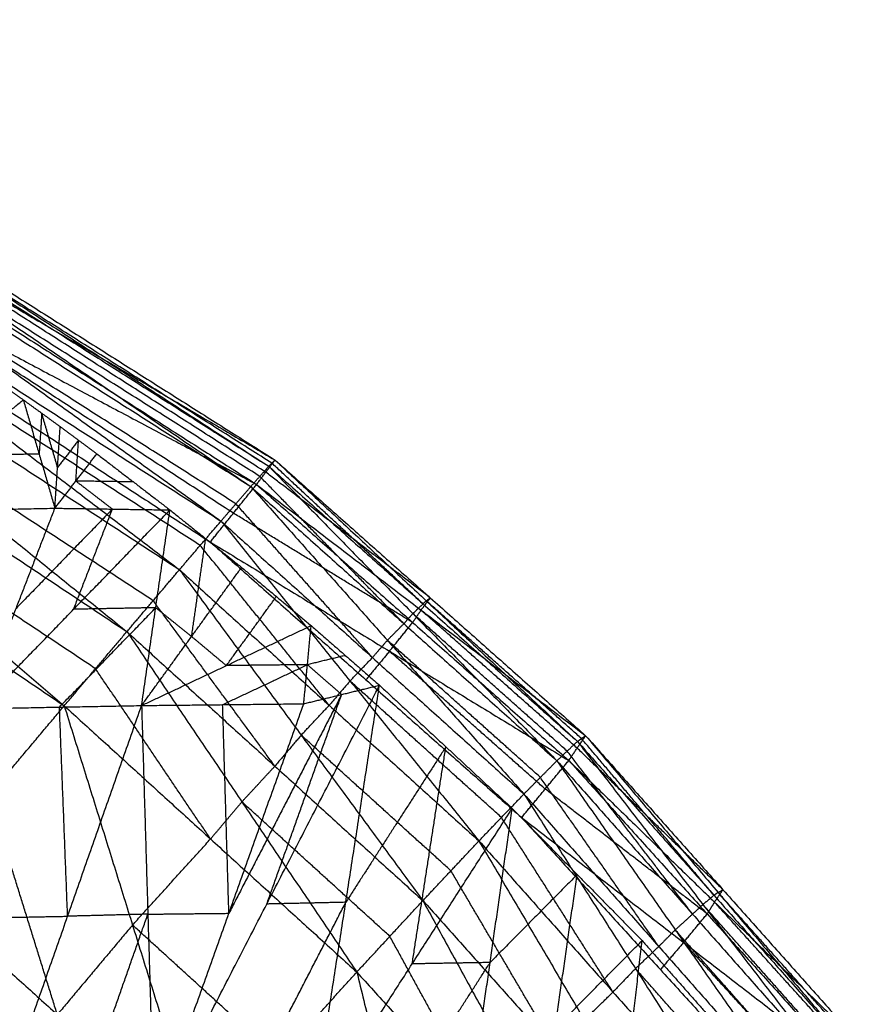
# Model space of a CAD drawing. Header units: millimetres. Extents: x -106 to 110, y -96 to 120.
# Tile 1002 of 1020: x 69.37 to 74.93, y 91.47 to 97.99. Entities that reach past the tile are written whole.
import ezdxf

# ---------------------------------------------------------------- set-up
doc = ezdxf.new("R2010")
doc.units = ezdxf.units.MM
doc.header["$MEASUREMENT"] = 0
doc.layers.add('Default', color=7, linetype='Continuous', true_color=0x000000)

msp = doc.modelspace()

# ---------------------------------------------------------------- linework, layer by layer
at = {"layer": 'Default'}
for points in [[(66.4545, 97.986, 11.8029), (68.7365, 96.5071, 11.7368), (71.0184, 95.0282, 11.6708)], [(66.4545, 97.986, 11.8029), (68.7572, 96.5279, 11.517), (71.0599, 95.0699, 11.2311)], [(66.4336, 97.9359, 12.1704), (68.6667, 96.415, 12.1575), (70.8997, 94.8941, 12.1446)], [(66.4336, 97.9359, 12.1704), (68.726, 96.4821, 11.9206), (71.0184, 95.0282, 11.6708)], [(66.3321, 97.8492, 11.2026), (68.6348, 96.3786, 10.8696), (70.9376, 94.9081, 10.5366)], [(66.3321, 97.8492, 11.2026), (68.696, 96.4595, 11.2169), (71.0599, 95.0699, 11.2311)], [(66.3494, 97.7969, 12.5593), (68.5258, 96.2311, 12.5904), (70.7022, 94.6654, 12.6214)], [(66.3494, 97.7969, 12.5593), (68.6246, 96.3455, 12.352), (70.8997, 94.8941, 12.1446)], [(66.1992, 97.5667, 12.9434), (68.3133, 95.9551, 13.0043), (70.4273, 94.3435, 13.0653)], [(66.1992, 97.5667, 12.9434), (68.4507, 96.1161, 12.7824), (70.7022, 94.6654, 12.6214)], [(66.0672, 97.4994, 10.7926), (68.3493, 96.0132, 10.4417), (70.6313, 94.5271, 10.0907)], [(66.0672, 97.4994, 10.7926), (68.5024, 96.2038, 10.6646), (70.9376, 94.9081, 10.5366)], [(65.9829, 97.2472, 13.2929), (68.0311, 95.5902, 13.3662), (70.0793, 93.9333, 13.4396)], [(65.9829, 97.2472, 13.2929), (68.2051, 95.7953, 13.1791), (70.4273, 94.3435, 13.0653)], [(65.7026, 96.8429, 13.5777), (67.6837, 95.1425, 13.6439), (69.6647, 93.4422, 13.7102)], [(65.7026, 96.8429, 13.5777), (67.891, 95.3881, 13.5087), (70.0793, 93.9333, 13.4396)], [(71.0391, 95.049, 11.4509), (69.8878, 95.7781, 11.5939), (68.7365, 96.5071, 11.7368)], [(70.9987, 94.989, 10.8838), (69.8474, 95.7243, 11.0504), (68.696, 96.4595, 11.2169)], [(70.9591, 94.9612, 11.9077), (69.8129, 95.6881, 12.0326), (68.6667, 96.415, 12.1575)], [(65.3623, 96.3613, 13.7701), (67.5135, 94.9017, 13.7401), (69.6647, 93.4422, 13.7102)], [(70.7844, 94.7176, 10.3137), (69.6434, 95.4607, 10.4891), (68.5024, 96.2038, 10.6646)], [(70.801, 94.7798, 12.383), (69.6634, 95.5055, 12.4867), (68.5258, 96.2311, 12.5904)], [(70.5648, 94.5045, 12.8433), (69.439, 95.2298, 12.9238), (68.3133, 95.9551, 13.0043)], [(69.1458, 95.6442, 10.1985), (69.2696, 95.5564, 10.1853), (69.3934, 95.4685, 10.1721)], [(70.2533, 94.1384, 13.2524), (69.1422, 94.8643, 13.3093), (68.0311, 95.5902, 13.3662)], [(68.4924, 94.7282, 9.3829), (68.9429, 95.0984, 9.7775), (69.3934, 95.4685, 10.1721)], [(69.3934, 95.4685, 10.1721), (69.4981, 95.1096, 9.9928), (69.6028, 94.7507, 9.8134)], [(69.3934, 95.4685, 10.1721), (69.5156, 95.3797, 10.1608), (69.6379, 95.291, 10.1494)], [(69.5156, 95.3797, 10.1608), (69.5069, 95.2447, 10.0768), (69.4981, 95.1096, 9.9928)], [(69.6204, 95.0208, 9.9814), (69.568, 95.2003, 10.0711), (69.5156, 95.3797, 10.1608)], [(69.6028, 94.7507, 9.8134), (69.6204, 95.0208, 9.9814), (69.6379, 95.291, 10.1494)], [(69.6379, 95.291, 10.1494), (69.7593, 95.2008, 10.1397), (69.8807, 95.1106, 10.1301)], [(69.872, 93.6877, 13.5749), (68.7778, 94.4151, 13.6094), (67.6837, 95.1425, 13.6439)], [(69.7593, 95.2008, 10.1397), (69.6898, 95.1108, 10.0606), (69.6204, 95.0208, 9.9814)], [(69.7418, 94.9306, 9.9717), (69.7505, 95.0657, 10.0557), (69.7593, 95.2008, 10.1397)], [(69.4981, 95.1096, 9.9928), (69.2205, 95.104, 9.8852), (68.9429, 95.0984, 9.7775)], [(69.6028, 94.7507, 9.8134), (69.7418, 94.9306, 9.9717), (69.8807, 95.1106, 10.1301)], [(69.8807, 95.1106, 10.1301), (70.1223, 94.925, 10.1157), (70.3639, 94.7394, 10.1013)], [(70.8997, 94.8941, 12.1446), (70.9591, 94.9612, 11.9077), (71.0184, 95.0282, 11.6708)], [(70.9376, 94.9081, 10.5366), (70.9987, 94.989, 10.8838), (71.0599, 95.0699, 11.2311)], [(71.0184, 95.0282, 11.6708), (71.0391, 95.049, 11.4509), (71.0599, 95.0699, 11.2311)], [(71.0184, 95.0282, 11.6708), (71.9721, 94.0531, 11.9068), (72.9258, 93.0781, 12.1427)], [(71.0184, 95.0282, 11.6708), (72.04, 94.1172, 11.6762), (73.0617, 93.2061, 11.6816)], [(72.04, 94.1172, 11.6762), (71.5396, 94.5831, 11.5636), (71.0391, 95.049, 11.4509)], [(71.0599, 95.0699, 11.2311), (72.0608, 94.138, 11.4563), (73.0617, 93.2061, 11.6816)], [(71.0599, 95.0699, 11.2311), (72.088, 94.157, 11.2429), (73.116, 93.2441, 11.2546)], [(71.9127, 93.9861, 12.1437), (71.4359, 94.4736, 12.0257), (70.9591, 94.9612, 11.9077)], [(72.088, 94.157, 11.2429), (71.5433, 94.573, 11.0634), (70.9987, 94.989, 10.8838)], [(69.7418, 94.9306, 9.9717), (69.8626, 94.8378, 9.9645), (69.9834, 94.745, 9.9573)], [(70.1223, 94.925, 10.1157), (69.932, 94.9278, 10.0437), (69.7418, 94.9306, 9.9717)], [(70.6313, 94.5271, 10.0907), (70.7844, 94.7176, 10.3137), (70.9376, 94.9081, 10.5366)], [(70.7022, 94.6654, 12.6214), (70.801, 94.7798, 12.383), (70.8997, 94.8941, 12.1446)], [(70.8997, 94.8941, 12.1446), (71.8036, 93.876, 12.3761), (72.7076, 92.8579, 12.6075)], [(70.8997, 94.8941, 12.1446), (71.9127, 93.9861, 12.1437), (72.9258, 93.0781, 12.1427)], [(70.9376, 94.9081, 10.5366), (71.971, 93.9941, 10.56), (73.0044, 93.0802, 10.5834)], [(70.9376, 94.9081, 10.5366), (72.0268, 94.0761, 10.8956), (73.116, 93.2441, 11.2546)], [(68.4924, 94.7282, 9.3829), (69.0476, 94.7394, 9.5982), (69.6028, 94.7507, 9.8134)], [(69.0892, 93.4233, 8.9628), (69.346, 94.087, 9.3881), (69.6028, 94.7507, 9.8134)], [(69.6028, 94.7507, 9.8134), (69.9834, 94.745, 9.9573), (70.3639, 94.7394, 10.1013)], [(71.7049, 93.7617, 12.6144), (71.2529, 94.2707, 12.4987), (70.801, 94.7798, 12.383)], [(69.0892, 93.4233, 8.9628), (69.7266, 94.0813, 9.5321), (70.3639, 94.7394, 10.1013)], [(69.9834, 94.745, 9.9573), (69.6647, 94.416, 9.6727), (69.346, 94.087, 9.3881)], [(69.7266, 94.0813, 9.5321), (69.855, 94.4132, 9.7447), (69.9834, 94.745, 9.9573)], [(70.1766, 93.444, 9.3934), (70.2703, 94.0917, 9.7473), (70.3639, 94.7394, 10.1013)], [(70.3639, 94.7394, 10.1013), (70.6012, 94.549, 10.0935), (70.8385, 94.3586, 10.0858)], [(71.971, 93.9941, 10.56), (71.3777, 94.3559, 10.4368), (70.7844, 94.7176, 10.3137)], [(70.4273, 94.3435, 13.0653), (70.5648, 94.5045, 12.8433), (70.7022, 94.6654, 12.6214)], [(70.7022, 94.6654, 12.6214), (71.5561, 93.6065, 12.8312), (72.4099, 92.5475, 13.041)], [(70.7022, 94.6654, 12.6214), (71.7049, 93.7617, 12.6144), (72.7076, 92.8579, 12.6075)], [(70.5075, 93.9013, 9.7396), (70.5544, 94.2251, 9.9166), (70.6012, 94.549, 10.0935)], [(71.4186, 93.4455, 13.0531), (70.9917, 93.975, 12.9482), (70.5648, 94.5045, 12.8433)], [(70.6313, 94.5271, 10.0907), (71.6618, 93.6145, 10.1239), (72.6923, 92.702, 10.1571)], [(70.6313, 94.5271, 10.0907), (71.8178, 93.8036, 10.3371), (73.0044, 93.0802, 10.5834)], [(70.1766, 93.444, 9.3934), (70.5075, 93.9013, 9.7396), (70.8385, 94.3586, 10.0858)], [(70.8385, 94.3586, 10.0858), (71.0687, 94.1658, 10.0845), (71.299, 93.973, 10.0833)], [(70.0793, 93.9333, 13.4396), (70.2533, 94.1384, 13.2524), (70.4273, 94.3435, 13.0653)], [(70.4273, 94.3435, 13.0653), (71.233, 93.2477, 13.2362), (72.0386, 92.1519, 13.4071)], [(70.4273, 94.3435, 13.0653), (71.4186, 93.4455, 13.0531), (72.4099, 92.5475, 13.041)], [(70.7378, 93.7085, 9.7383), (70.9033, 93.9372, 9.9114), (71.0687, 94.1658, 10.0845)], [(71.059, 93.0426, 13.4234), (70.6562, 93.5905, 13.3379), (70.2533, 94.1384, 13.2524)], [(71.9721, 94.0531, 11.9068), (72.0061, 94.0852, 11.7915), (72.04, 94.1172, 11.6762)], [(72.0268, 94.0761, 10.8956), (72.0574, 94.1165, 11.0692), (72.088, 94.157, 11.2429)], [(72.0608, 94.138, 11.4563), (72.0504, 94.1276, 11.5663), (72.04, 94.1172, 11.6762)], [(72.0608, 94.138, 11.4563), (72.0744, 94.1475, 11.3496), (72.088, 94.157, 11.2429)], [(73.0889, 93.2251, 11.4681), (72.5748, 93.6816, 11.4622), (72.0608, 94.138, 11.4563)], [(69.6329, 93.4336, 9.1781), (69.9516, 93.7627, 9.4627), (70.2703, 94.0917, 9.7473)], [(70.2703, 94.0917, 9.7473), (69.9984, 94.0865, 9.6397), (69.7266, 94.0813, 9.5321)], [(70.2703, 94.0917, 9.7473), (70.3889, 93.9965, 9.7435), (70.5075, 93.9013, 9.7396)], [(71.9721, 94.0531, 11.9068), (71.9424, 94.0196, 12.0252), (71.9127, 93.9861, 12.1437)], [(72.0268, 94.0761, 10.8956), (71.9989, 94.0351, 10.7278), (71.971, 93.9941, 10.56)], [(72.9937, 93.1421, 11.9122), (72.4829, 93.5976, 11.9095), (71.9721, 94.0531, 11.9068)], [(73.0602, 93.1621, 10.919), (72.5435, 93.6191, 10.9073), (72.0268, 94.0761, 10.8956)], [(70.1766, 93.444, 9.3934), (70.7378, 93.7085, 9.7383), (71.299, 93.973, 10.0833)], [(71.25, 93.4556, 9.8318), (71.2745, 93.7143, 9.9575), (71.299, 93.973, 10.0833)], [(71.299, 93.973, 10.0833), (71.5253, 93.7756, 10.0883), (71.7516, 93.5782, 10.0932)], [(71.8036, 93.876, 12.3761), (71.8582, 93.9311, 12.2599), (71.9127, 93.9861, 12.1437)], [(71.8178, 93.8036, 10.3371), (71.8944, 93.8989, 10.4485), (71.971, 93.9941, 10.56)], [(69.6647, 93.4422, 13.7102), (69.872, 93.6877, 13.5749), (70.0793, 93.9333, 13.4396)], [(70.0793, 93.9333, 13.4396), (70.8404, 92.8059, 13.556), (71.6015, 91.6785, 13.6724)], [(70.0793, 93.9333, 13.4396), (71.059, 93.0426, 13.4234), (72.0386, 92.1519, 13.4071)], [(70.5075, 93.9013, 9.7396), (70.6227, 93.8049, 9.739), (70.7378, 93.7085, 9.7383)], [(71.8036, 93.876, 12.3761), (71.7543, 93.8189, 12.4953), (71.7049, 93.7617, 12.6144)], [(72.8167, 92.968, 12.3751), (72.3101, 93.422, 12.3756), (71.8036, 93.876, 12.3761)], [(71.5253, 93.7756, 10.0883), (71.3999, 93.745, 10.0229), (71.2745, 93.7143, 9.9575)], [(71.8178, 93.8036, 10.3371), (71.7398, 93.7091, 10.2305), (71.6618, 93.6145, 10.1239)], [(72.8483, 92.8911, 10.3703), (72.3331, 93.3474, 10.3537), (71.8178, 93.8036, 10.3371)], [(70.7133, 93.4498, 9.6126), (70.9939, 93.5821, 9.7851), (71.2745, 93.7143, 9.9575)], [(71.2745, 93.7143, 9.9575), (71.0062, 93.7114, 9.8479), (70.7378, 93.7085, 9.7383)], [(71.2745, 93.7143, 9.9575), (71.3876, 93.6156, 9.96), (71.5008, 93.5169, 9.9625)], [(71.5561, 93.6065, 12.8312), (71.6305, 93.6841, 12.7228), (71.7049, 93.7617, 12.6144)], [(70.6331, 92.5603, 13.6913), (70.2526, 93.124, 13.6331), (69.872, 93.6877, 13.5749)], [(70.2592, 90.6804, 8.5767), (71.0054, 92.1293, 9.335), (71.7516, 93.5782, 10.0932)], [(71.25, 93.4556, 9.8318), (71.5008, 93.5169, 9.9625), (71.7516, 93.5782, 10.0932)], [(71.3052, 90.7033, 9.0206), (71.5284, 92.1408, 9.5569), (71.7516, 93.5782, 10.0932)], [(71.5561, 93.6065, 12.8312), (71.4873, 93.526, 12.9421), (71.4186, 93.4455, 13.0531)], [(72.5588, 92.7027, 12.8243), (72.0574, 93.1546, 12.8277), (71.5561, 93.6065, 12.8312)], [(71.7516, 93.5782, 10.0932), (72.1908, 93.1705, 10.1219), (72.6301, 92.7627, 10.1506)], [(71.5008, 93.5169, 9.9625), (71.1277, 92.7925, 9.5834), (70.7546, 92.068, 9.2042)], [(71.0054, 92.1293, 9.335), (71.2531, 92.8231, 9.6487), (71.5008, 93.5169, 9.9625)], [(68.6689, 92.2563, 13.8362), (69.1668, 92.8492, 13.7732), (69.6647, 93.4422, 13.7102)], [(69.0892, 93.4233, 8.9628), (69.6329, 93.4336, 9.1781), (70.1766, 93.444, 9.3934)], [(69.1973, 90.6529, 8.1476), (69.687, 92.0484, 8.7705), (70.1766, 93.444, 9.3934)], [(69.6647, 93.4422, 13.7102), (70.1166, 91.9901, 13.7543), (70.5686, 90.5379, 13.7983)], [(69.6647, 93.4422, 13.7102), (70.6331, 92.5603, 13.6913), (71.6015, 91.6785, 13.6724)], [(70.1766, 93.444, 9.3934), (70.7133, 93.4498, 9.6126), (71.25, 93.4556, 9.8318)], [(70.1766, 93.444, 9.3934), (70.2179, 92.0622, 8.985), (70.2592, 90.6804, 8.5767)], [(70.2592, 90.6804, 8.5767), (70.7546, 92.068, 9.2042), (71.25, 93.4556, 9.8318)], [(70.7546, 92.068, 9.2042), (70.7339, 92.7589, 9.4084), (70.7133, 93.4498, 9.6126)], [(71.233, 93.2477, 13.2362), (71.3258, 93.3466, 13.1447), (71.4186, 93.4455, 13.0531)], [(69.687, 92.0484, 8.7705), (69.6599, 92.741, 8.9743), (69.6329, 93.4336, 9.1781)], [(71.233, 93.2477, 13.2362), (71.146, 93.1451, 13.3298), (71.059, 93.0426, 13.4234)], [(72.2243, 92.3497, 13.224), (71.7286, 92.7987, 13.2301), (71.233, 93.2477, 13.2362)], [(72.9258, 93.0781, 12.1427), (72.9937, 93.1421, 11.9122), (73.0617, 93.2061, 11.6816)], [(73.0044, 93.0802, 10.5834), (73.0602, 93.1621, 10.919), (73.116, 93.2441, 11.2546)], [(73.0617, 93.2061, 11.6816), (73.0889, 93.2251, 11.4681), (73.116, 93.2441, 11.2546)], [(73.0617, 93.2061, 11.6816), (73.892, 92.1263, 11.9911), (74.7223, 91.0464, 12.3006)], [(73.0617, 93.2061, 11.6816), (73.9657, 92.187, 11.7865), (74.8697, 91.1679, 11.8915)], [(73.9657, 92.187, 11.7865), (73.5273, 92.7061, 11.6273), (73.0889, 93.2251, 11.4681)], [(73.116, 93.2441, 11.2546), (73.9929, 92.206, 11.573), (74.8697, 91.1679, 11.8915)], [(73.116, 93.2441, 11.2546), (74.0252, 92.2241, 11.3832), (74.9343, 91.2041, 11.5118)], [(72.1908, 93.1705, 10.1219), (71.8596, 92.6556, 9.8394), (71.5284, 92.1408, 9.5569)], [(71.9677, 91.733, 9.5856), (72.0793, 92.4517, 9.8538), (72.1908, 93.1705, 10.1219)], [(73.824, 92.0622, 12.2217), (73.4089, 92.6022, 12.0669), (72.9937, 93.1421, 11.9122)], [(74.0252, 92.2241, 11.3832), (73.5427, 92.6931, 11.1511), (73.0602, 93.1621, 10.919)], [(72.6923, 92.702, 10.1571), (72.8483, 92.8911, 10.3703), (73.0044, 93.0802, 10.5834)], [(72.7076, 92.8579, 12.6075), (72.8167, 92.968, 12.3751), (72.9258, 93.0781, 12.1427)], [(72.9258, 93.0781, 12.1427), (73.7091, 91.9581, 12.4272), (74.4924, 90.8381, 12.7116)], [(72.9258, 93.0781, 12.1427), (73.824, 92.0622, 12.2217), (74.7223, 91.0464, 12.3006)], [(73.0044, 93.0802, 10.5834), (73.9205, 92.0641, 10.7483), (74.8366, 91.048, 10.9132)], [(73.0044, 93.0802, 10.5834), (73.9693, 92.1421, 11.0476), (74.9343, 91.2041, 11.5118)], [(70.8404, 92.8059, 13.556), (70.9497, 92.9242, 13.4897), (71.059, 93.0426, 13.4234)], [(73.6, 91.848, 12.6596), (73.2083, 92.408, 12.5173), (72.8167, 92.968, 12.3751)], [(72.4099, 92.5475, 13.041), (72.5588, 92.7027, 12.8243), (72.7076, 92.8579, 12.6075)], [(72.7076, 92.8579, 12.6075), (73.4458, 91.7017, 12.8502), (74.1841, 90.5455, 13.0929)], [(72.7076, 92.8579, 12.6075), (73.6, 91.848, 12.6596), (74.4924, 90.8381, 12.7116)], [(73.9205, 92.0641, 10.7483), (73.3844, 92.4776, 10.5593), (72.8483, 92.8911, 10.3703)], [(69.6187, 91.3971, 13.8173), (69.3928, 92.1232, 13.7952), (69.1668, 92.8492, 13.7732)], [(70.8404, 92.8059, 13.556), (70.7368, 92.6831, 13.6236), (70.6331, 92.5603, 13.6913)], [(71.8201, 91.9152, 13.5397), (71.3303, 92.3605, 13.5479), (70.8404, 92.8059, 13.556)], [(71.3052, 90.7033, 9.0206), (71.9677, 91.733, 9.5856), (72.6301, 92.7627, 10.1506)], [(72.3374, 90.7212, 9.4811), (72.4838, 91.742, 9.8158), (72.6301, 92.7627, 10.1506)], [(72.6301, 92.7627, 10.1506), (73.0601, 92.3249, 10.21), (73.4901, 91.8871, 10.2693)], [(73.297, 91.5465, 13.0669), (72.9279, 92.1246, 12.9456), (72.5588, 92.7027, 12.8243)], [(72.6923, 92.702, 10.1571), (73.6111, 91.6949, 10.3443), (74.53, 90.6878, 10.5315)], [(72.6923, 92.702, 10.1571), (73.7645, 91.875, 10.5351), (74.8366, 91.048, 10.9132)], [(70.1166, 91.9901, 13.7543), (70.3749, 92.2752, 13.7228), (70.6331, 92.5603, 13.6913)], [(72.0386, 92.1519, 13.4071), (72.2243, 92.3497, 13.224), (72.4099, 92.5475, 13.041)], [(72.4099, 92.5475, 13.041), (73.1072, 91.3607, 13.2266), (73.8045, 90.1738, 13.4122)], [(72.4099, 92.5475, 13.041), (73.297, 91.5465, 13.0669), (74.1841, 90.5455, 13.0929)], [(72.9215, 91.1628, 13.4097), (72.5729, 91.7563, 13.3169), (72.2243, 92.3497, 13.224)], [(73.0601, 92.3249, 10.21), (72.7719, 92.0334, 10.0129), (72.4838, 91.742, 9.8158)], [(72.9137, 91.3042, 9.8752), (72.9869, 91.8146, 10.0426), (73.0601, 92.3249, 10.21)], [(68.6689, 92.2563, 13.8362), (69.6187, 91.3971, 13.8173), (70.5686, 90.5379, 13.7983)], [(73.9929, 92.206, 11.573), (73.9793, 92.1965, 11.6798), (73.9657, 92.187, 11.7865)], [(73.9693, 92.1421, 11.0476), (73.9973, 92.1831, 11.2154), (74.0252, 92.2241, 11.3832)], [(73.9929, 92.206, 11.573), (74.009, 92.215, 11.4781), (74.0252, 92.2241, 11.3832)], [(74.902, 91.186, 11.7016), (74.4475, 91.696, 11.6373), (73.9929, 92.206, 11.573)], [(70.7822, 90.6918, 8.7986), (71.1553, 91.4163, 9.1778), (71.5284, 92.1408, 9.5569)], [(71.5284, 92.1408, 9.5569), (71.2669, 92.135, 9.4459), (71.0054, 92.1293, 9.335)], [(71.6015, 91.6785, 13.6724), (71.8201, 91.9152, 13.5397), (72.0386, 92.1519, 13.4071)], [(72.0386, 92.1519, 13.4071), (72.7006, 90.9414, 13.5232), (73.3626, 89.7309, 13.6394)], [(72.0386, 92.1519, 13.4071), (72.9215, 91.1628, 13.4097), (73.8045, 90.1738, 13.4122)], [(73.892, 92.1263, 11.9911), (73.9289, 92.1567, 11.8888), (73.9657, 92.187, 11.7865)], [(73.9693, 92.1421, 11.0476), (73.9449, 92.1031, 10.8979), (73.9205, 92.0641, 10.7483)], [(74.8855, 91.126, 11.2125), (74.4274, 91.6341, 11.13), (73.9693, 92.1421, 11.0476)], [(73.892, 92.1263, 11.9911), (73.858, 92.0943, 12.1064), (73.824, 92.0622, 12.2217)], [(74.796, 91.1072, 12.096), (74.344, 91.6167, 12.0436), (73.892, 92.1263, 11.9911)], [(69.1433, 92.0381, 8.5552), (69.4151, 92.0433, 8.6628), (69.687, 92.0484, 8.7705)], [(70.2179, 92.0622, 8.985), (69.9524, 92.0553, 8.8777), (69.687, 92.0484, 8.7705)], [(69.7282, 90.6666, 8.3621), (69.9731, 91.3644, 8.6736), (70.2179, 92.0622, 8.985)], [(70.2179, 92.0622, 8.985), (70.4862, 92.0651, 9.0946), (70.7546, 92.068, 9.2042)], [(73.7091, 91.9581, 12.4272), (73.7666, 92.0102, 12.3244), (73.824, 92.0622, 12.2217)], [(73.7645, 91.875, 10.5351), (73.8425, 91.9696, 10.6417), (73.9205, 92.0641, 10.7483)], [(70.1166, 91.9901, 13.7543), (69.8677, 91.6936, 13.7858), (69.6187, 91.3971, 13.8173)], [(71.085, 91.1082, 13.7353), (70.6008, 91.5491, 13.7448), (70.1166, 91.9901, 13.7543)], [(73.7091, 91.9581, 12.4272), (73.6545, 91.9031, 12.5434), (73.6, 91.848, 12.6596)], [(74.6074, 90.9423, 12.5061), (74.1582, 91.4502, 12.4666), (73.7091, 91.9581, 12.4272)], [(72.482, 90.7047, 13.6559), (72.1511, 91.3099, 13.5978), (71.8201, 91.9152, 13.5397)], [(72.3374, 90.7212, 9.4811), (72.9137, 91.3042, 9.8752), (73.4901, 91.8871, 10.2693)], [(73.3546, 90.7336, 9.9582), (73.4223, 91.3104, 10.1138), (73.4901, 91.8871, 10.2693)], [(73.4901, 91.8871, 10.2693), (73.8928, 91.4309, 10.3638), (74.2955, 90.9747, 10.4583)], [(73.4458, 91.7017, 12.8502), (73.5229, 91.7749, 12.7549), (73.6, 91.848, 12.6596)], [(73.7645, 91.875, 10.5351), (73.6878, 91.785, 10.4397), (73.6111, 91.6949, 10.3443)], [(74.6833, 90.8679, 10.7223), (74.2239, 91.3715, 10.6287), (73.7645, 91.875, 10.5351)], [(71.8213, 90.7123, 9.2508), (72.1525, 91.2271, 9.5333), (72.4838, 91.742, 9.8158)], [(72.4838, 91.742, 9.8158), (72.2257, 91.7375, 9.7007), (71.9677, 91.733, 9.5856)], [(73.4458, 91.7017, 12.8502), (73.3714, 91.6241, 12.9586), (73.297, 91.5465, 13.0669)], [(74.3383, 90.6918, 12.9023), (73.8921, 91.1968, 12.8762), (73.4458, 91.7017, 12.8502)], [(70.5686, 90.5379, 13.7983), (71.085, 91.1082, 13.7353), (71.6015, 91.6785, 13.6724)], [(71.6015, 91.6785, 13.6724), (71.968, 90.1744, 13.6991), (72.3344, 88.6704, 13.7258)], [(71.6015, 91.6785, 13.6724), (72.482, 90.7047, 13.6559), (73.3626, 89.7309, 13.6394)], [(73.1072, 91.3607, 13.2266), (73.2021, 91.4536, 13.1468), (73.297, 91.5465, 13.0669)]]:
    msp.add_open_spline(points, degree=2, dxfattribs=at)

doc.saveas('drawing.dxf')
